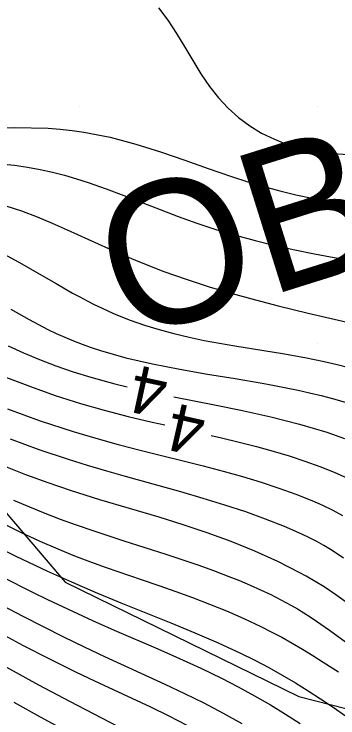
# Model space of a CAD drawing. Extents: x 2602990 to 2605851, y 618069 to 619180.
# Drawn here: x 2603287.24 to 2603300.85, y 618544.28 to 618573.87 of the extents above; entities that cross this region are included whole.
import ezdxf

# ---------------------------------------------------------------- set-up
doc = ezdxf.new("R2010")
doc.units = 0
for name, color, linetype in [('DTM Contours Major', 7, 'Continuous'), ('DTM Contours Major Text', 7, 'Continuous'), ('DTM Contours Minor', 7, 'Continuous'), ('DTM Contours Minor Text', 7, 'Continuous'), ('Exist DTM Crownline', 7, 'Continuous'), ('Exist DTM QL2 LIDAR Elevation Point', 7, 'Continuous'), ('Exist Roads EOP', 7, 'Continuous'), ('PH Exist DTM Obscure Area', 7, 'Continuous'), ('PH Exist DTM Obscure Area Text', 7, 'Continuous')]:
    doc.layers.add(name, color=color, linetype=linetype)

msp = doc.modelspace()

# ---------------------------------------------------------------- linework, layer by layer
at = {"layer": 'DTM Contours Major'}
for points in [[(2603286.991, 618559.929), (2603287.638, 618559.633), (2603288.308, 618559.351), (2603289.001, 618559.082), (2603289.719, 618558.831), (2603290.463, 618558.599), (2603291.48, 618558.323), (2603291.994, 618558.202)], [(2603293.949, 618557.779), (2603295.73, 618557.428), (2603296.765, 618557.218), (2603297.402, 618557.081), (2603298.024, 618556.939), (2603298.631, 618556.79), (2603299.226, 618556.633), (2603299.809, 618556.466), (2603300.38, 618556.287), (2603301.126, 618556.028)], [(2603286.533, 618547.906), (2603287.627, 618547.325), (2603288.726, 618546.761), (2603289.82, 618546.221), (2603290.618, 618545.842), (2603292.193, 618545.109), (2603292.969, 618544.743), (2603293.738, 618544.368), (2603294.499, 618543.98)]]:
    msp.add_lwpolyline(points, dxfattribs=at)
at = {"layer": 'DTM Contours Minor'}
for points in [[(2603293.304, 618574.141), (2603293.703, 618573.612), (2603294.068, 618573.056), (2603294.411, 618572.485), (2603294.747, 618571.914), (2603295.086, 618571.358), (2603295.444, 618570.83), (2603295.822, 618570.351), (2603296.231, 618569.913), (2603296.67, 618569.519), (2603297.14, 618569.169), (2603297.642, 618568.864), (2603298.177, 618568.606), (2603298.548, 618568.461), (2603298.934, 618568.335), (2603299.336, 618568.229), (2603299.755, 618568.139), (2603300.191, 618568.067), (2603300.646, 618568.01), (2603301.705, 618567.935)], [(2603285.831, 618569.065), (2603287.263, 618569.105), (2603288.671, 618569.073), (2603289.181, 618569.035), (2603289.683, 618568.98), (2603290.177, 618568.91), (2603291.282, 618568.691), (2603292.353, 618568.408), (2603293.394, 618568.081), (2603294.409, 618567.73), (2603295.401, 618567.376), (2603296.373, 618567.039), (2603297.055, 618566.819), (2603297.731, 618566.619), (2603298.405, 618566.438), (2603299.081, 618566.278), (2603299.761, 618566.138), (2603300.447, 618566.018), (2603301.342, 618565.894)], [(2603286.147, 618567.611), (2603287.26, 618567.516), (2603287.804, 618567.439), (2603288.334, 618567.342), (2603288.85, 618567.227), (2603289.356, 618567.095), (2603289.856, 618566.949), (2603290.351, 618566.789), (2603291.105, 618566.525), (2603291.858, 618566.242), (2603293.371, 618565.652), (2603294.137, 618565.36), (2603294.912, 618565.082), (2603295.721, 618564.815), (2603296.539, 618564.57), (2603297.366, 618564.345), (2603298.197, 618564.14), (2603299.032, 618563.954), (2603299.866, 618563.787), (2603300.536, 618563.664), (2603301.874, 618563.431)], [(2603286.894, 618565.809), (2603287.559, 618565.593), (2603288.207, 618565.348), (2603288.842, 618565.083), (2603289.469, 618564.804), (2603291.203, 618564.012), (2603291.768, 618563.763), (2603292.341, 618563.518), (2603292.927, 618563.281), (2603293.527, 618563.051), (2603294.468, 618562.719), (2603295.434, 618562.41), (2603296.409, 618562.123), (2603297.38, 618561.856), (2603298.331, 618561.611), (2603299.593, 618561.303), (2603301.239, 618560.911)], [(2603286.822, 618563.771), (2603287.57, 618563.371), (2603288.297, 618562.956), (2603289.005, 618562.542), (2603289.697, 618562.144), (2603290.001, 618561.977), (2603290.304, 618561.815), (2603290.606, 618561.661), (2603290.909, 618561.514), (2603291.212, 618561.374), (2603291.518, 618561.24), (2603292.112, 618561.005), (2603292.716, 618560.794), (2603293.331, 618560.606), (2603293.956, 618560.437), (2603294.59, 618560.286), (2603295.233, 618560.15), (2603295.872, 618560.031), (2603296.52, 618559.919), (2603298.514, 618559.595), (2603299.46, 618559.426), (2603300.263, 618559.264), (2603300.808, 618559.141), (2603301.797, 618558.885)], [(2603287.104, 618561.465), (2603287.875, 618561.027), (2603288.66, 618560.615), (2603289.011, 618560.446), (2603289.368, 618560.285), (2603289.731, 618560.133), (2603290.101, 618559.989), (2603290.479, 618559.852), (2603290.867, 618559.724), (2603291.933, 618559.423), (2603293.052, 618559.166), (2603294.204, 618558.941), (2603295.371, 618558.737), (2603296.532, 618558.543), (2603297.669, 618558.347), (2603298.178, 618558.253), (2603298.678, 618558.156), (2603299.172, 618558.053), (2603299.659, 618557.944), (2603300.142, 618557.828), (2603300.62, 618557.704), (2603301.525, 618557.439)], [(2603286.917, 618558.598), (2603287.927, 618558.208), (2603288.967, 618557.839), (2603290.03, 618557.499), (2603291.03, 618557.215), (2603292.035, 618556.958), (2603293.036, 618556.72), (2603293.571, 618556.599)], [(2603286.957, 618557.269), (2603288.343, 618556.768), (2603289.719, 618556.317), (2603290.677, 618556.034), (2603291.618, 618555.775), (2603292.54, 618555.537), (2603295.18, 618554.877), (2603296.021, 618554.654), (2603296.835, 618554.425), (2603297.618, 618554.188), (2603298.366, 618553.942), (2603299.077, 618553.686), (2603299.747, 618553.418), (2603300.2, 618553.218), (2603300.631, 618553.008), (2603301.042, 618552.788)], [(2603301.08, 618550.992), (2603300.812, 618551.178), (2603300.536, 618551.355), (2603300.251, 618551.526), (2603299.955, 618551.69), (2603299.647, 618551.85), (2603299.325, 618552.006), (2603298.596, 618552.327), (2603297.809, 618552.638), (2603296.972, 618552.938), (2603296.093, 618553.228), (2603295.179, 618553.51), (2603294.24, 618553.785), (2603291.924, 618554.43), (2603291.132, 618554.655), (2603290.33, 618554.892), (2603289.521, 618555.144), (2603288.298, 618555.555), (2603287.084, 618555.995)], [(2603295.521, 618556.157), (2603295.95, 618556.058), (2603296.696, 618555.877), (2603297.419, 618555.69), (2603298.12, 618555.496), (2603298.799, 618555.293), (2603299.454, 618555.079), (2603300.085, 618554.853), (2603300.682, 618554.616), (2603301.254, 618554.363)], [(2603301.582, 618548.865), (2603300.764, 618549.453), (2603300.264, 618549.784), (2603299.887, 618550.019), (2603299.508, 618550.241), (2603299.251, 618550.384), (2603298.322, 618550.859), (2603297.357, 618551.294), (2603296.366, 618551.692), (2603295.358, 618552.058), (2603294.344, 618552.397), (2603293.334, 618552.713), (2603290.845, 618553.453), (2603290.225, 618553.644), (2603289.604, 618553.844), (2603288.671, 618554.163), (2603287.739, 618554.504), (2603286.817, 618554.861)], [(2603287.222, 618553.431), (2603287.883, 618553.151), (2603288.533, 618552.887), (2603289.172, 618552.64), (2603289.801, 618552.409), (2603290.628, 618552.125), (2603291.852, 618551.729), (2603293.616, 618551.163), (2603294.291, 618550.939), (2603294.959, 618550.71), (2603295.616, 618550.474), (2603296.258, 618550.231), (2603296.711, 618550.051), (2603297.155, 618549.865), (2603297.592, 618549.67), (2603298.024, 618549.464), (2603298.45, 618549.246), (2603298.874, 618549.013), (2603299.141, 618548.858), (2603299.407, 618548.695), (2603299.675, 618548.525), (2603299.945, 618548.347), (2603300.494, 618547.968), (2603301.169, 618547.474)], [(2603286.481, 618552.586), (2603287.512, 618552.088), (2603288.326, 618551.712), (2603289.077, 618551.383), (2603289.779, 618551.094), (2603290.448, 618550.838), (2603291.103, 618550.602), (2603292.579, 618550.096), (2603293.362, 618549.828), (2603294.035, 618549.593), (2603294.732, 618549.34), (2603295.446, 618549.068), (2603296.167, 618548.776), (2603296.889, 618548.463), (2603297.604, 618548.127), (2603298.048, 618547.902), (2603298.488, 618547.668), (2603298.924, 618547.423), (2603299.359, 618547.168), (2603299.794, 618546.904), (2603300.23, 618546.628), (2603300.872, 618546.209)], [(2603285.949, 618551.747), (2603287.31, 618551.079), (2603288.642, 618550.451), (2603289.653, 618549.996), (2603290.648, 618549.566), (2603291.722, 618549.121), (2603293.825, 618548.272), (2603294.84, 618547.855), (2603295.818, 618547.434), (2603296.753, 618547.002), (2603297.358, 618546.701), (2603297.941, 618546.392), (2603298.507, 618546.076), (2603299.057, 618545.752), (2603299.593, 618545.421), (2603300.119, 618545.083), (2603300.649, 618544.731), (2603301.171, 618544.372)], [(2603286.733, 618550.209), (2603288.014, 618549.566), (2603288.646, 618549.258), (2603289.275, 618548.957), (2603289.905, 618548.663), (2603290.539, 618548.375), (2603291.451, 618547.972), (2603293.286, 618547.179), (2603294.194, 618546.78), (2603295.085, 618546.373), (2603295.951, 618545.955), (2603296.66, 618545.589), (2603297.345, 618545.213), (2603298.007, 618544.83), (2603298.645, 618544.442), (2603299.261, 618544.05)], [(2603286.747, 618549.005), (2603287.602, 618548.556), (2603288.46, 618548.115), (2603289.322, 618547.684), (2603290.188, 618547.264), (2603291.039, 618546.865), (2603293.573, 618545.702), (2603294.398, 618545.31), (2603295.206, 618544.908), (2603296.019, 618544.479), (2603296.804, 618544.038)], [(2603286.927, 618546.407), (2603288.269, 618545.669), (2603289.565, 618544.977), (2603292.254, 618543.583)], [(2603287.233, 618544.936), (2603288.336, 618544.325), (2603290.939, 618542.906)]]:
    msp.add_lwpolyline(points, dxfattribs=at)
at = {"layer": 'Exist DTM Crownline'}
msp.add_spline([(2603233.488, 618380.754), (2603285.185, 618400.095), (2603335.457, 618418.629), (2603390.812, 618439.069), (2603440.087, 618457.325), (2603493.996, 618477.231), (2603542.655, 618495.301), (2603600.808, 618516.867), (2603653.659, 618536.362), (2603706.222, 618555.742), (2603764.811, 618577.593), (2603823.52, 618599.847), (2603878.564, 618620.56), (2603937.951, 618643.078), (2603997.369, 618665.789), (2604036.209, 618680.665), (2604055.311, 618688.017)], degree=3, dxfattribs=at)
at = {"layer": 'Exist DTM QL2 LIDAR Elevation Point'}
for p, q in [((2603290, 618570), (2603290, 618570)), ((2603300, 618570), (2603300, 618570)), ((2603290, 618560), (2603290, 618560)), ((2603300, 618560), (2603300, 618560)), ((2603290, 618550), (2603290, 618550)), ((2603300, 618550), (2603300, 618550))]:
    msp.add_line(p, q, dxfattribs=at)
at = {"layer": 'Exist Roads EOP'}
for points in [[(2603230.17, 618389.98), (2603282.929, 618409.597), (2603332.773, 618427.868), (2603388.167, 618448.413), (2603437.203, 618466.721), (2603490.778, 618486.527), (2603539.039, 618504.558), (2603597.451, 618526.156), (2603651.053, 618545.972), (2603705.208, 618566.084), (2603762.02, 618587.183), (2603820.334, 618609.162), (2603876.341, 618629.99), (2603934.909, 618652.28), (2603996.409, 618675.568), (2604033.216, 618689.957), (2604052.01, 618697.199)], [(2604034.633, 618668.486), (2603984.89, 618650.123), (2603936.767, 618631.654), (2603888.195, 618613.335), (2603837.766, 618594.258), (2603782.918, 618573.705), (2603731.939, 618554.39), (2603671.126, 618532.171), (2603621.822, 618514.106), (2603561.545, 618491.877), (2603506.421, 618471.293), (2603452.163, 618451.33), (2603398.364, 618431.316), (2603341.431, 618410.355), (2603281.65, 618388.199), (2603223.033, 618366.475), (2603185.717, 618352.612)]]:
    msp.add_spline(points, degree=3, dxfattribs=at)
at = {"layer": 'PH Exist DTM Obscure Area'}
msp.add_lwpolyline([(2603249.279, 618574.797), (2603249.442, 618569.149), (2603257.152, 618562.577), (2603259.493, 618561.106), (2603265.33, 618561.015), (2603271.3, 618562.128), (2603278.723, 618561.965), (2603283.521, 618556.866), (2603289.389, 618549.985), (2603299.201, 618545.179), (2603304.524, 618543.821), (2603312.833, 618543.147), (2603321.782, 618543.484), (2603327.12, 618545.108), (2603332.024, 618548.955), (2603336.315, 618557.184), (2603338.976, 618569.608), (2603342.869, 618574.284)], dxfattribs=at)

# ---------------------------------------------------------------- texts
at = {"layer": 'DTM Contours Major Text'}
msp.add_text('4', height=2, rotation=167.8088, dxfattribs=at).set_placement((2603293.82, 618558.821))
at = {"layer": 'DTM Contours Minor Text'}
msp.add_text('4', height=2, rotation=167.2256, dxfattribs=at).set_placement((2603295.405, 618557.21))
at = {"layer": 'PH Exist DTM Obscure Area Text'}
msp.add_text('OBSCURED', height=6, rotation=17.4224, dxfattribs=at).set_placement((2603291.956, 618560.118))

doc.saveas('drawing.dxf')
